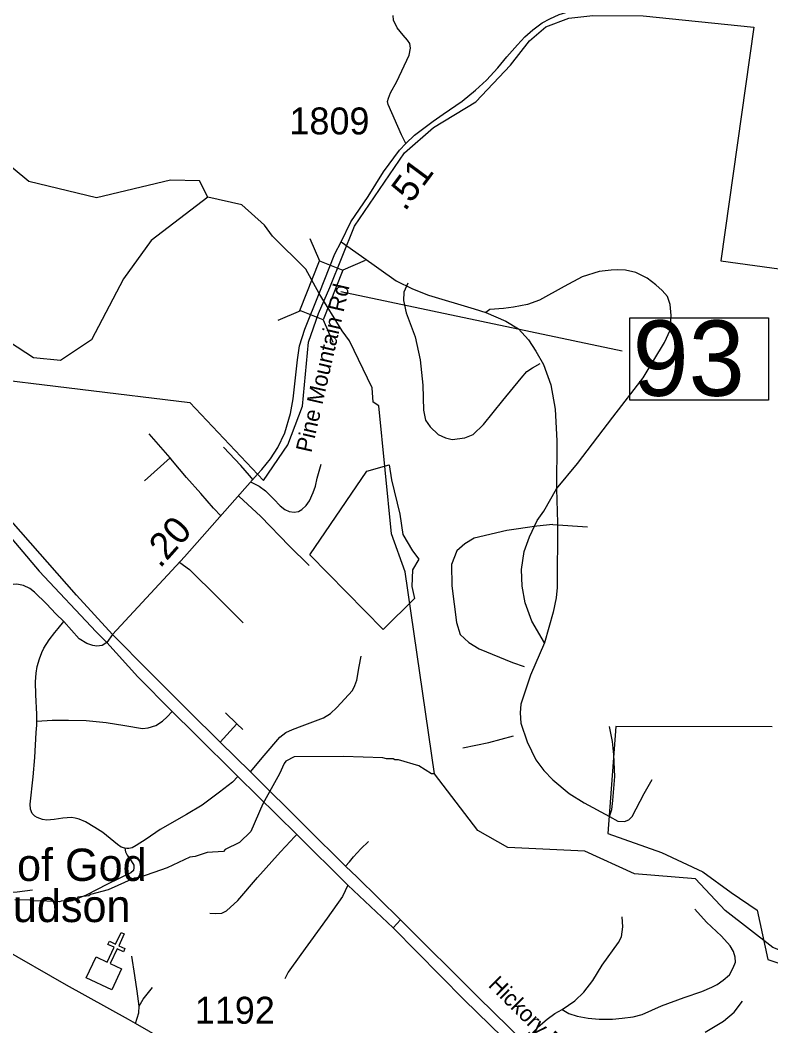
# Model space of a CAD drawing. Extents: x 1159738 to 1321356, y 736314 to 882035.
# Drawn here: x 1266364 to 1269853, y 770374 to 775043 of the extents above; entities that cross this region are included whole.
import ezdxf

# ---------------------------------------------------------------- set-up
doc = ezdxf.new("R2010")
doc.units = 0
for name, color, linetype in [('Exist Boundary Political City Limit New', 7, 'Continuous'), ('Exist Boundary Political City Limit New Hole', 7, 'Continuous'), ('Exist Cultural Church CELL', 7, 'Continuous'), ('Exist Cultural Church Label', 7, 'Continuous'), ('Exist Hydrographic Creek Single Shore', 7, 'Continuous'), ('Exist Hydrographic Misc Water Feature', 7, 'Continuous'), ('Exist Road Non-System Type 51', 7, 'Continuous'), ('Exist Road Primary US Divided Attributed', 7, 'Continuous'), ('Exist Road Primary US Label', 7, 'Continuous'), ('Exist Road Secondary Mileage Hundredths English Label', 7, 'Continuous'), ('Exist Road Secondary Structure Standard Bridge CELL', 7, 'Continuous'), ('Exist Road Secondary Structure Standard Bridge Number Label', 7, 'Continuous'), ('Exist Road Secondary Type 51 Attributed', 7, 'Continuous'), ('Exist Road Secondary Type 51 Label', 7, 'Continuous'), ('Exist Road Secondary Type 51 Number Label', 7, 'Continuous'), ('Map Preparation Boundary City Limit Buffer Line', 7, 'Continuous')]:
    doc.layers.add(name, color=color, linetype=linetype)

msp = doc.modelspace()

# ---------------------------------------------------------------- linework, layer by layer
at = {"layer": 'Exist Boundary Political City Limit New'}
for points in [[(1263915.8, 775720.2), (1264900.7, 774424.6), (1265622.6, 773453.4), (1267152.5, 773267.4), (1267494.7, 772906.1), (1267607.5, 773071.9), (1267676.4, 773251.4), (1267704.9, 773548.1), (1267750, 773681.2), (1267803.5, 773801.3), (1267917.5, 774085.9), (1268150.2, 774426.4), (1268285.6, 774544.1), (1268481.3, 774663.5), (1268642.8, 774833.5), (1268730.7, 774946.4), (1268806.5, 775011.4), (1268913.4, 775053), (1269025, 775064.9), (1269259.1, 775063.7), (1269774, 775010.3)], [(1269774, 775010.3), (1269620.7, 773926.1), (1271008.3, 773735.9), (1270742.1, 771851.1)], [(1269858.7, 771762.5), (1269132.9, 771763.7), (1269094.9, 771266.8), (1269344.3, 771178.8), (1269536.8, 771088.5), (1269667.4, 770993.4), (1269788.5, 770910.7), (1269838.7, 770681.5), (1269994.3, 770629.1)]]:
    msp.add_lwpolyline(points, dxfattribs=at)
at = {"layer": 'Exist Boundary Political City Limit New Hole'}
for p, q in [((1267975.4, 772949.9), (1268078.3, 772979.3)), ((1268078.3, 772979.3), (1268090.1, 772908.7)), ((1267710.8, 772561.4), (1267975.4, 772949.9)), ((1268090.1, 772908.7), (1268128.3, 772749.8)), ((1268128.3, 772749.8), (1268143, 772655.6)), ((1268143, 772655.6), (1268187.1, 772579.1)), ((1268051.9, 772214.1), (1267710.8, 772561.4)), ((1268187.1, 772579.1), (1268216.6, 772540.8)), ((1268216.6, 772540.8), (1268187.1, 772490.8)), ((1268187.1, 772490.8), (1268184.2, 772414.3)), ((1268184.2, 772414.3), (1268196, 772358.3)), ((1268196, 772358.3), (1268051.9, 772214.1))]:
    msp.add_line(p, q, dxfattribs=at)
at = {"layer": 'Exist Cultural Church CELL'}
msp.add_lwpolyline([(1266717.3, 770694), (1266768.8, 770669.8), (1266801.3, 770738.6), (1266772.4, 770752.3), (1266779.2, 770766.7), (1266808.2, 770753.1), (1266833.8, 770807.5), (1266848.3, 770800.6), (1266822.7, 770746.3), (1266851.6, 770732.6), (1266844.8, 770718.1), (1266815.8, 770731.8), (1266783.3, 770662.9), (1266835.4, 770638.2), (1266790, 770542), (1266671.9, 770597.7)], close=True, dxfattribs=at)
at = {"layer": 'Exist Hydrographic Creek Single Shore'}
for points in [[(1267236.4, 774221), (1267197.4, 774297.3), (1267063.4, 774300), (1266719.4, 774218.2), (1266404.3, 774293.5), (1266257.4, 774414.6), (1266155.4, 774666.2), (1266043.3, 775203.4), (1265888.3, 775689.1), (1265863.3, 776355.9), (1265674.3, 776829.2), (1265642.4, 777528.9), (1265597.3, 777766.2), (1265438.3, 778068.2), (1265325.3, 778221.4), (1265199.3, 778542.3), (1265182.3, 779192.6), (1265156.3, 779485.3), (1265232.3, 779874.4), (1265453.3, 780385.3), (1265571.3, 780767), (1265648.3, 780841), (1265775.2, 780920.5)], [(1267236.4, 774221), (1266973.4, 774019.5), (1266844.4, 773841.5), (1266695.4, 773558.9), (1266551.4, 773463.3), (1266426.4, 773475.7), (1266237.4, 773597.6), (1266173.3, 773681), (1266148.4, 774049.2), (1266009.4, 774134), (1265849.4, 774081.4), (1265755.3, 773991.4), (1265703.4, 773893.9), (1265659.2, 773722.3)], [(1267537.7, 774040.4), (1267500.4, 774091), (1267394.4, 774185), (1267236.4, 774221)], [(1267754.1, 773773.5), (1267691.4, 773886.9), (1267537.7, 774040.4)], [(1270859.5, 770997), (1270762.5, 770759.3), (1270634.5, 770660.1), (1270433.5, 770592), (1270175.4, 770613.5), (1269861.5, 770738), (1269640.5, 770909.9), (1269502.5, 771057), (1269219.5, 771079.2), (1268988.4, 771185.6), (1268630.5, 771202.6), (1268490.4, 771280.9), (1268289.1, 771544.5), (1268153.4, 772482.5), (1268090.4, 772657.7), (1268030.4, 773253.1), (1268005.4, 773270), (1267999.4, 773335.8), (1267895.4, 773554.5), (1267861.4, 773600.7), (1267754.1, 773773.5)]]:
    msp.add_lwpolyline(points, dxfattribs=at)
at = {"layer": 'Exist Hydrographic Misc Water Feature'}
msp.add_lwpolyline([(1268289.1, 771544.5), (1268276, 771544.2), (1268217.1, 771581.9), (1268121.8, 771608.6), (1268105.9, 771609), (1268098, 771613.3), (1268066, 771614.2), (1268050.1, 771618.6), (1267866.3, 771623.9), (1267638.1, 771622.5), (1267599.6, 771603.6), (1267591.3, 771591.8), (1267570, 771544.5), (1267492, 771404.7), (1267436.5, 771276.3), (1267383, 771225.9), (1267317.2, 771192.9), (1267309.8, 771184), (1267233.7, 771178.2), (1267177.2, 771159.8), (1267153.1, 771156.5), (1267047.7, 771107.5), (1266918.4, 771063.2), (1266894.3, 771059.9), (1266773.7, 771006.2), (1266691.2, 770983.5), (1266684, 770977.9), (1266631.8, 770971.5), (1266629.7, 770965.5), (1266603.4, 770956.3), (1266555.4, 770953.6), (1266547.3, 770949.9), (1266459.3, 770954.4), (1266427.3, 770953.3), (1266411.4, 770957.8), (1266339.4, 770959.8)], dxfattribs=at)
at = {"layer": 'Exist Road Non-System Type 51'}
msp.add_line((1268839.5, 772701.7), (1269000.5, 772691.3), dxfattribs=at)
for points in [[(1268156, 774471), (1268136.2, 774511.2), (1268074.3, 774651.1), (1268071.8, 774665.8), (1268076.2, 774681.1), (1268085.2, 774706), (1268114.5, 774757.8), (1268171.9, 774880), (1268178.3, 774912.6), (1268174.5, 774934.3), (1268164.9, 774950.9), (1268144.5, 774973.9), (1268116.5, 775007.9), (1268099.9, 775043), (1268097.3, 775065.4)], [(1267855.4, 774014.3), (1267950.5, 773946.9), (1268111.5, 773833.4), (1268186.9, 773795.3), (1268261.4, 773766), (1268474.4, 773703.5), (1268528.7, 773685.4)], [(1268856.8, 772867), (1268954.7, 772984.4), (1269118.8, 773199.3), (1269258.8, 773382.9), (1269357.6, 773546), (1269384.1, 773604), (1269388.9, 773671.6), (1269384.1, 773722.4), (1269372, 773759.4), (1269347.9, 773788.4), (1269318.1, 773814.9), (1269277.9, 773845.5), (1269224.8, 773871.3), (1269176.5, 773881.8), (1269142, 773884.2), (1269109.8, 773882.6), (1269054.3, 773876.9), (1268975.4, 773851.2), (1268891.8, 773806.1), (1268777, 773742.6), (1268722.3, 773722.5), (1268656.3, 773710.4), (1268610.4, 773704), (1268546.9, 773700), (1268528.7, 773685.4)], [(1268166.4, 773822), (1268146.9, 773779.5), (1268145.1, 773742.2), (1268157.5, 773683.7), (1268200.1, 773572.1), (1268223.1, 773465.7), (1268235.5, 773348.7), (1268239, 773231.7), (1268247.9, 773185.6), (1268269.1, 773155.4), (1268306.3, 773120), (1268340, 773104), (1268371.9, 773096.9), (1268430.3, 773104), (1268469.3, 773120), (1268517.1, 773166.1), (1268607.5, 773277.8), (1268692.5, 773380.6), (1268719.1, 773412.5), (1268745.7, 773428.5), (1268781.1, 773449.7)], [(1268528.7, 773685.4), (1268620.7, 773644.9), (1268679.4, 773610), (1268726.1, 773558.4), (1268761, 773506.8), (1268795.7, 773444.1), (1268829.8, 773350.4), (1268850.4, 773236.9), (1268858.3, 773089.3), (1268856.8, 772867)], [(1267061.8, 773010.5), (1266964, 773122.5)], [(1267447.1, 772908.7), (1267430.5, 772929.8), (1267389.1, 772975.8), (1267309.3, 773060.2)], [(1267061.8, 773010.5), (1266942, 772904.2)], [(1267299.1, 772740.7), (1267262.9, 772777.6), (1267203.4, 772846.2), (1267137.9, 772919.3), (1267071.6, 772997.7), (1267061.8, 773010.5)], [(1267437.3, 772897.4), (1267475.7, 772879.3), (1267505.1, 772858.2), (1267543.5, 772819.7), (1267572.1, 772788.8), (1267594.7, 772771.5), (1267615.1, 772761.7), (1267636.9, 772758.7), (1267657.3, 772761.7), (1267673.8, 772771.5), (1267693.4, 772790.3), (1267708.5, 772810.7), (1267725.8, 772849.9), (1267737.1, 772880), (1267743.9, 772916.2), (1267763.5, 772981)], [(1267380.1, 772832.9), (1267482.5, 772738.7), (1267615.1, 772602.2), (1267707, 772511)], [(1268800.5, 772152.5), (1268742.5, 772253.3), (1268711.1, 772337.8), (1268696.6, 772415.1), (1268694.2, 772492.4), (1268706.2, 772576.9), (1268730.4, 772644.6), (1268766.6, 772719.4), (1268798, 772762.9), (1268856.8, 772867)], [(1268856.8, 772867), (1268860.7, 772709.1), (1268859.2, 772409.8), (1268855.2, 772360.6), (1268840.9, 772294.7), (1268800.5, 772152.5)], [(1268839.5, 772701.7), (1268765.1, 772694.6), (1268625.2, 772673.3), (1268474.6, 772637.9), (1268430.3, 772611.3), (1268393.1, 772579.4), (1268368.3, 772515.5), (1268370.1, 772416.3), (1268391.3, 772246.1), (1268409, 772191.1), (1268449.8, 772153.9), (1268497.5, 772124.4), (1268651.6, 772060.6), (1268706.6, 772042.9)], [(1267107, 772525), (1267150.7, 772492.6), (1267284, 772361.5), (1267400, 772244.6)], [(1266441.7, 771788.7), (1266441.7, 771820.7), (1266437.8, 771910.6), (1266435.5, 771971.6), (1266439.4, 772010.7), (1266443.3, 772042.8), (1266454.2, 772077.4), (1266466, 772107.2), (1266475.3, 772127.5), (1266498.8, 772166.6), (1266525.4, 772200.2), (1266541.8, 772219), (1266567.5, 772250.9)], [(1268800.5, 772152.5), (1268735.5, 772002.5), (1268690.4, 771868), (1268688, 771827.6), (1268690.4, 771779.2), (1268719.7, 771691.9), (1268760.9, 771608.3), (1268798.2, 771559.9), (1268839.4, 771515.5), (1268915.5, 771452.8), (1268984.5, 771410), (1269102.4, 771346.1)], [(1267434.2, 771552.9), (1267497.9, 771628.9), (1267571, 771714.7), (1267598.7, 771735.7), (1267630.6, 771749.1), (1267675.1, 771766.8), (1267774.3, 771803.8), (1267807, 771824), (1267836.4, 771852.5), (1267908.4, 771930.3), (1267919.3, 771953.8), (1267928.6, 771979), (1267940.3, 772042.1), (1267949.6, 772090)], [(1266441.7, 771788.7), (1266512.9, 771792.6), (1266589.4, 771792.6), (1266670.7, 771791.8), (1266763.7, 771781.7), (1266850.4, 771768.4), (1266933, 771755.1), (1266958.8, 771757.5), (1266994.8, 771769.2), (1267025.3, 771788.7), (1267047.9, 771808.3), (1267071.4, 771833.3)], [(1267370.5, 771776.2), (1267318.7, 771827.8)], [(1266850.2, 771198.6), (1266833.2, 771202.9), (1266816.8, 771215.4), (1266748.1, 771271), (1266712.1, 771294.4), (1266668.4, 771321.8), (1266639.4, 771333.5), (1266620.7, 771339), (1266603.5, 771340.6), (1266562.1, 771338.2), (1266523, 771332), (1266488.6, 771328.8), (1266468.3, 771332.7), (1266443.3, 771341.3), (1266433.1, 771347.6), (1266420.6, 771360.1), (1266412, 771379.7), (1266411.3, 771403.9), (1266425.3, 771529.8), (1266433.2, 771620.2), (1266439.4, 771735.2), (1266441.7, 771770.7), (1266441.7, 771788.7)], [(1267293.5, 771691.8), (1267370.5, 771776.2)], [(1267370.5, 771776.2), (1267399.2, 771749.6)], [(1269102.4, 771346.1), (1269113.1, 771378.6), (1269118.8, 771419.6), (1269126.8, 771531.6), (1269123.6, 771632.2), (1269117.2, 771693.4), (1269102.7, 771764.2)], [(1268421.3, 771665), (1268541.8, 771689.8), (1268656.9, 771719.9)], [(1267376.3, 771531.7), (1267351.4, 771504.6), (1267291.2, 771459.2), (1267210.7, 771399), (1267137.3, 771355.2), (1267015.6, 771285), (1266949.9, 771241.3), (1266903.8, 771211.5), (1266884.6, 771200.9), (1266869.8, 771197.8), (1266859.6, 771197), (1266850.2, 771198.6)], [(1269102.4, 771346.1), (1269142.1, 771324.6), (1269172.2, 771323), (1269192, 771330.2), (1269208.7, 771346.1), (1269263.4, 771452.4), (1269300.7, 771517.5)], [(1267245.9, 770897.9), (1267273.2, 770895.5), (1267302.1, 770897.1), (1267324, 770907.3), (1267376.4, 770956.5), (1267467.8, 771062.1), (1267574.7, 771182), (1267620, 771231.3), (1267637.2, 771250.1), (1267649.6, 771262.3)], [(1266850.2, 771198.6), (1266854.2, 771182.2), (1266862, 771165.7), (1266880.7, 771139.9), (1266892.4, 771119.6), (1266893.2, 771108.6), (1266890.9, 771095.4), (1266879.2, 771084.4), (1266769.8, 771032), (1266671.4, 770980.6), (1266640.9, 770968.1), (1266606.5, 770954), (1266568.2, 770946.2)], [(1267913.9, 771158), (1267947.2, 771195.7), (1267983.4, 771229.5)], [(1267876.7, 771115.6), (1267894.1, 771135.6), (1267913.9, 771158)], [(1266036.5, 770916.1), (1266049.9, 770907.2), (1266063, 770901.2), (1266084.9, 770898.4), (1266127.6, 770890.2), (1266158.9, 770889.1), (1266174.2, 770891.3), (1266187.3, 770896.8), (1266201.6, 770907.2), (1266209.8, 770924.2), (1266222.4, 770954.9), (1266231.7, 770971.9), (1266241, 770981.7), (1266254.7, 770989.4), (1266273.3, 770992.7), (1266306.1, 770994.3), (1266350.5, 770996.5), (1266422.2, 771005.8)], [(1267887.7, 771027.3), (1267862.9, 770975.2), (1267791, 770873.5), (1267669.1, 770705.6), (1267609, 770623.8), (1267594.1, 770592.5)], [(1268882.3, 770450.7), (1268913.6, 770431.2), (1268951.9, 770419.4), (1269004.2, 770410), (1269055, 770405.4), (1269116, 770405.4), (1269162.1, 770409.3), (1269212.9, 770416.3), (1269255.1, 770426.5), (1269343.9, 770467.1), (1269450.2, 770506.2), (1269531.1, 770534.1), (1269578, 770554.4), (1269603, 770566.2), (1269630.4, 770585.7), (1269660.9, 770611.5), (1269677.3, 770643.6), (1269688.2, 770669.4), (1269685.9, 770692.8), (1269678.1, 770719.4), (1269663.2, 770745.6), (1269622.6, 770790.2), (1269553.8, 770855.9), (1269499.1, 770915.3)], [(1268096.9, 770829.1), (1268131.3, 770865.9)], [(1268882.3, 770450.7), (1268941.5, 770490.9), (1268982.9, 770530.7), (1269025.1, 770584.7), (1269068.9, 770655.9), (1269144.7, 770760.7), (1269158, 770787.2), (1269165, 770833.4), (1269161.9, 770879.5)], [(1266916.8, 770465.3), (1266907.6, 770534.6), (1266896.8, 770608.5), (1266883, 770697.8)], [(1266916.8, 770465.3), (1266936.8, 770497.6), (1266979.9, 770551.5)], [(1269546.8, 770345.1), (1269632.8, 770395.2), (1269682, 770437.4), (1269721.1, 770489)], [(1266901.2, 770384.2), (1266915.3, 770434.5), (1266916.8, 770465.3)], [(1268705.8, 770297.6), (1268770.6, 770369.4), (1268812.8, 770405.4), (1268848.7, 770431.9), (1268882.3, 770450.7)]]:
    msp.add_lwpolyline(points, dxfattribs=at)
at = {"layer": 'Exist Road Primary US Divided Attributed'}
for points in [[(1266794.3, 772190.9), (1266626.2, 772373.4), (1266322.8, 772719.3), (1266102.2, 772994.3), (1266002.6, 773122.1), (1265915.7, 773234.2)], [(1266075.6, 772939.6), (1266206.7, 772774.2), (1266452.9, 772485.6), (1266717.6, 772203.8), (1266766.5, 772153.8)], [(1270573.5, 768377.3), (1270339.2, 768638.2), (1270278.4, 768705.3), (1270105, 768897.4), (1269914.2, 769101.4), (1269555.4, 769460.2), (1269275.1, 769737.1), (1268917.4, 770086.8), (1268705.8, 770297.6), (1268492.9, 770507.4), (1268131.3, 770865.9), (1267929.9, 771063.7), (1267876.7, 771115.6), (1267694.9, 771295.2), (1267434.2, 771552.9), (1267293.5, 771691.8), (1267145.4, 771838.3), (1266965.2, 772017.1), (1266794.3, 772190.9)], [(1266766.5, 772153.8), (1266911.9, 771993.9), (1267071.4, 771833.3), (1267175.4, 771730.2), (1267376.3, 771531.7), (1267649.6, 771262.3), (1267887.7, 771027.3), (1268096.9, 770829.1), (1268427.3, 770494.8), (1268666, 770262.4), (1268950.6, 769979.8), (1269047.7, 769885.1), (1269236.2, 769698.3), (1269562.3, 769376.5), (1269651.3, 769288.4), (1269850.9, 769088.9), (1269981.7, 768953.1), (1270242.7, 768665.8), (1270329.8, 768569.2), (1270547.7, 768325.9)]]:
    msp.add_lwpolyline(points, dxfattribs=at)
at = {"layer": 'Exist Road Secondary Structure Standard Bridge CELL'}
for p, q in [((1267710.8, 774029.1), (1267755.7, 773925.2)), ((1267967.3, 773927.5), (1267863.4, 773882.6)), ((1267666.4, 773694), (1267562.5, 773649)), ((1267771.6, 773652.3), (1267816.6, 773548.4))]:
    msp.add_line(p, q, dxfattribs=at)
msp.add_lwpolyline([(1267863.4, 773882.6), (1267772.1, 773652.1), (1267664.5, 773694.7), (1267755.7, 773925.2)], close=True, dxfattribs=at)
at = {"layer": 'Exist Road Secondary Structure Standard Bridge Number Label'}
msp.add_line((1267855.2, 773783.4), (1269162, 773508.3), dxfattribs=at)
msp.add_lwpolyline([(1269197.7, 773661.4), (1269841.8, 773661.4), (1269841.8, 773279.1), (1269197.7, 773279.1)], close=True, dxfattribs=at)
at = {"layer": 'Exist Road Secondary Type 51 Attributed'}
for points in [[(1267754.1, 773773.5), (1267826.3, 773957.8), (1267855.4, 774014.3), (1267901, 774106.6), (1267981.6, 774225), (1268053.1, 774339.5), (1268127.7, 774440), (1268156, 774471), (1268196.8, 774509.8), (1268282.7, 774574.2), (1268330.1, 774606.5), (1268417.9, 774667.6), (1268480.1, 774718), (1268531, 774764.5), (1268583.7, 774821.2), (1268625.2, 774872.5), (1268674.9, 774927.9), (1268708.9, 774966.3), (1268746.4, 774998.6), (1268790.2, 775030.8), (1268826, 775049.6), (1268868.9, 775069.3), (1268915.4, 775082.7), (1268953.2, 775089.8)], [(1267467.6, 772934.7), (1267487.5, 772957.2), (1267527.8, 773006.5), (1267562.4, 773059.3), (1267594.1, 773127.1), (1267620.9, 773217.3), (1267632.7, 773285.3), (1267652.6, 773465.4), (1267662.1, 773530.5), (1267686.6, 773607.7), (1267754.1, 773773.5)], [(1266794.3, 772190.9), (1267128.1, 772551.1), (1267467.6, 772934.7)], [(1266766.5, 772153.8), (1266744.9, 772139.8), (1266721.4, 772137.5), (1266701.9, 772139.8), (1266674, 772148.5), (1266639.4, 772171.1), (1266567.5, 772250.9), (1266530.7, 772286.9), (1266487.7, 772333.5), (1266431, 772388.1), (1266410, 772404), (1266379.6, 772418.2), (1266349, 772424.3), (1266314.3, 772421.7)], [(1266794.3, 772190.9), (1266766.5, 772153.8)], [(1267086.6, 770277.8), (1266901.2, 770384.2), (1266868, 770402.8), (1266580, 770563.5), (1266278.3, 770736.8)]]:
    msp.add_lwpolyline(points, dxfattribs=at)
at = {"layer": 'Map Preparation Boundary City Limit Buffer Line'}
for points in [[(1263915.8, 775720.2), (1264900.7, 774424.6), (1265622.6, 773453.4), (1267152.5, 773267.4), (1267494.7, 772906.1), (1267607.5, 773071.9), (1267676.4, 773251.4), (1267704.9, 773548.1), (1267750, 773681.2), (1267803.5, 773801.3), (1267917.5, 774085.9), (1268150.2, 774426.4), (1268285.6, 774544.1), (1268481.3, 774663.5), (1268642.8, 774833.5), (1268730.7, 774946.4), (1268806.5, 775011.4), (1268913.4, 775053), (1269025, 775064.9), (1269259.1, 775063.7), (1269774, 775010.3)], [(1269774, 775010.3), (1269620.7, 773926.1), (1271008.3, 773735.9), (1270742.1, 771851.1)], [(1269858.7, 771762.5), (1269132.9, 771763.7), (1269094.9, 771266.8), (1269344.3, 771178.8), (1269536.8, 771088.5), (1269667.4, 770993.4), (1269788.5, 770910.7), (1269838.7, 770681.5), (1269994.3, 770629.1)]]:
    msp.add_lwpolyline(points, dxfattribs=at)

# ---------------------------------------------------------------- texts
at = {"layer": 'Exist Cultural Church Label'}
for s, p in [('Church of God', (1265647.8, 771046.8)), ('at Hudson', (1265962.9, 770855.8))]:
    msp.add_text(s, height=150, dxfattribs=at).set_placement(p)
at = {"layer": 'Exist Road Primary US Label'}
msp.add_text('Hickory Blvd', height=75, rotation=315.2882, dxfattribs=at).set_placement((1268535.7, 770559.7))
at = {"layer": 'Exist Road Secondary Mileage Hundredths English Label'}
for s, rotation, p in [('.51', 53.4296, (1268152.7, 774151.9)), ('.20', 48.2522, (1267014.3, 772495.1))]:
    msp.add_text(s, height=125, rotation=rotation, dxfattribs=at).set_placement(p)
at = {"layer": 'Exist Road Secondary Structure Standard Bridge Number Label'}
msp.add_text('93', height=350, dxfattribs=at).set_placement((1269210.2, 773298.9))
at = {"layer": 'Exist Road Secondary Type 51 Label'}
msp.add_text('Pine Mountain Rd', height=75, rotation=77.0791, dxfattribs=at).set_placement((1267717.3, 773031.8))
at = {"layer": 'Exist Road Secondary Type 51 Number Label'}
for s, p in [('1809', (1267615.6, 774512.7)), ('1192', (1267175.9, 770384.1))]:
    msp.add_text(s, height=125, dxfattribs=at).set_placement(p)

doc.saveas('drawing.dxf')
